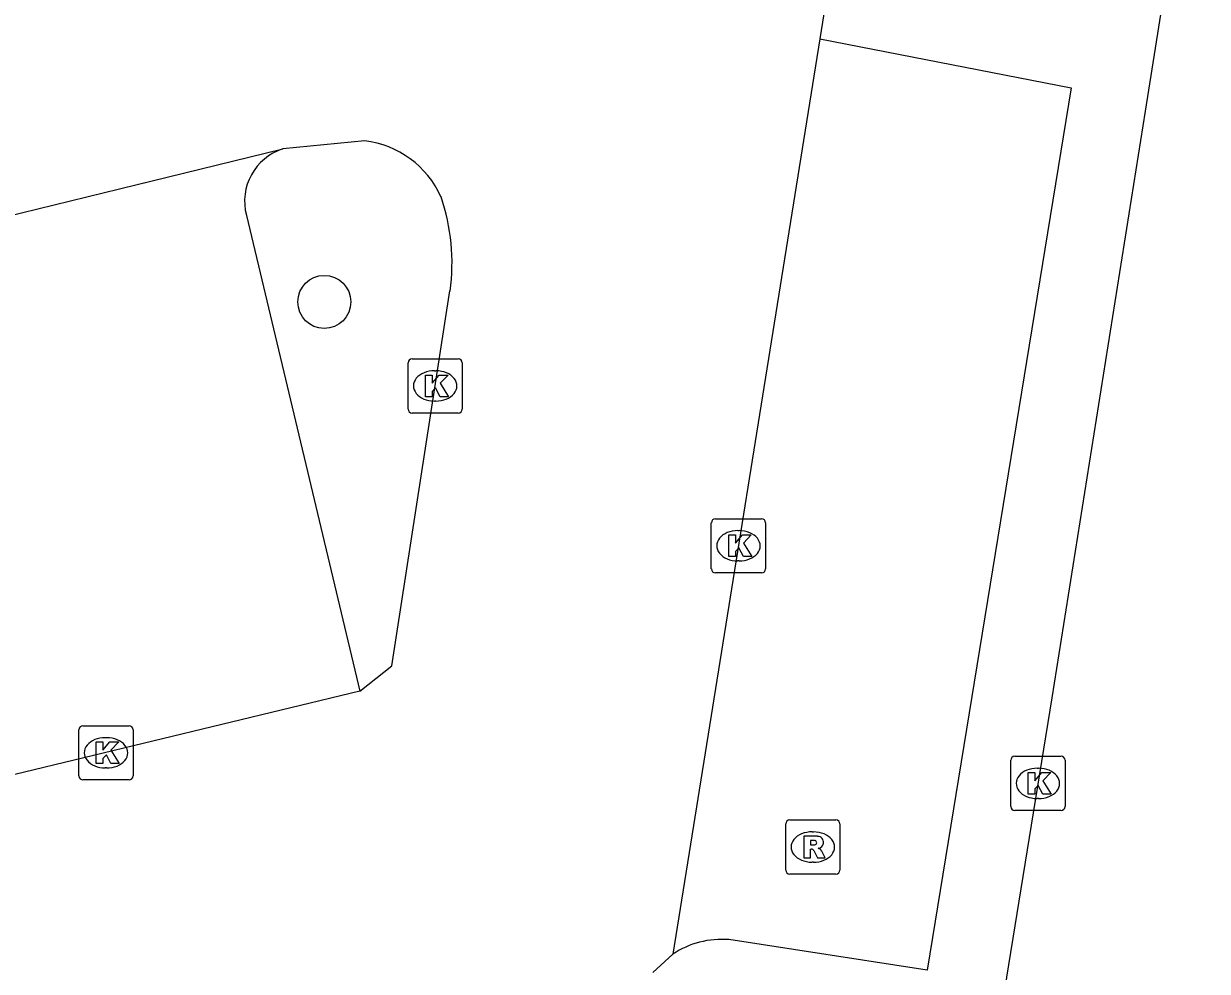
# Model space of a CAD drawing. Extents: x 158038 to 159242, y 380133 to 381214.
# Drawn here: x 158585.37 to 158607.21, y 381092.16 to 381109.65 of the extents above; entities that cross this region are included whole.
import ezdxf

# ---------------------------------------------------------------- set-up
doc = ezdxf.new("R2010")
doc.units = 0
for name, color, linetype in [('IMGEO_Boom', 7, 'Continuous'), ('IMGEO_Kolk', 7, 'Continuous'), ('IMGEO_Parkeervlak_open', 7, 'Continuous'), ('IMGEO_Rijbaan_lokaal_open', 7, 'Continuous'), ('IMGEO_Rioolput', 7, 'Continuous'), ('IMGEO_Voetpad_open', 7, 'Continuous')]:
    doc.layers.add(name, color=color, linetype=linetype)

msp = doc.modelspace()

# ---------------------------------------------------------------- linework, layer by layer
at = {"layer": 'IMGEO_Boom'}
msp.add_circle((158590.918, 381104.513), 0.489, dxfattribs=at)
at = {"layer": 'IMGEO_Kolk'}
for p, q in [((158592.463, 381102.537), (158592.463, 381103.389)), ((158592.538, 381103.463), (158593.39, 381103.463)), ((158593.464, 381103.389), (158593.464, 381102.537)), ((158592.951, 381103.243), (158592.976, 381103.243)), ((158592.974, 381102.683), (158592.949, 381102.683)), ((158593.39, 381102.463), (158592.538, 381102.463)), ((158598.059, 381099.587), (158598.059, 381100.439)), ((158598.134, 381100.513), (158598.986, 381100.513)), ((158599.06, 381100.439), (158599.06, 381099.587)), ((158598.547, 381100.293), (158598.572, 381100.293)), ((158598.57, 381099.733), (158598.545, 381099.733)), ((158598.986, 381099.513), (158598.134, 381099.513)), ((158586.389, 381095.767), (158586.389, 381096.619)), ((158586.464, 381096.693), (158587.316, 381096.693)), ((158587.39, 381096.619), (158587.39, 381095.767)), ((158586.877, 381096.473), (158586.902, 381096.473)), ((158603.584, 381095.203), (158603.584, 381096.055)), ((158603.659, 381096.129), (158604.511, 381096.129)), ((158604.585, 381096.055), (158604.585, 381095.203)), ((158586.9, 381095.913), (158586.875, 381095.913)), ((158604.072, 381095.909), (158604.097, 381095.909)), ((158587.316, 381095.693), (158586.464, 381095.693)), ((158604.095, 381095.349), (158604.07, 381095.349)), ((158604.511, 381095.129), (158603.659, 381095.129))]:
    msp.add_line(p, q, dxfattribs=at)
for points in [[(158592.463, 381102.537), (158592.463, 381103.389)], [(158592.538, 381103.463), (158593.39, 381103.463)], [(158593.464, 381103.389), (158593.464, 381102.537)], [(158592.784, 381103.163), (158592.907, 381103.163), (158592.907, 381103.012), (158593.037, 381103.163), (158593.201, 381103.163), (158593.055, 381103.012), (158593.208, 381102.763), (158593.056, 381102.763), (158592.971, 381102.927), (158592.907, 381102.86), (158592.907, 381102.763), (158592.784, 381102.763), (158592.784, 381103.163)], [(158593.39, 381102.463), (158592.538, 381102.463)], [(158598.059, 381099.587), (158598.059, 381100.439)], [(158598.134, 381100.513), (158598.986, 381100.513)], [(158599.06, 381100.439), (158599.06, 381099.587)], [(158598.38, 381100.213), (158598.503, 381100.213), (158598.503, 381100.062), (158598.633, 381100.213), (158598.797, 381100.213), (158598.651, 381100.062), (158598.804, 381099.813), (158598.652, 381099.813), (158598.567, 381099.977), (158598.503, 381099.91), (158598.503, 381099.813), (158598.38, 381099.813), (158598.38, 381100.213)], [(158598.986, 381099.513), (158598.134, 381099.513)], [(158586.389, 381095.767), (158586.389, 381096.619)], [(158586.464, 381096.693), (158587.316, 381096.693)], [(158587.39, 381096.619), (158587.39, 381095.767)], [(158586.71, 381096.393), (158586.833, 381096.393), (158586.833, 381096.242), (158586.963, 381096.393), (158587.127, 381096.393), (158586.981, 381096.242), (158587.134, 381095.993), (158586.982, 381095.993), (158586.897, 381096.157), (158586.833, 381096.09), (158586.833, 381095.993), (158586.71, 381095.993), (158586.71, 381096.393)], [(158603.584, 381095.203), (158603.584, 381096.055)], [(158603.659, 381096.129), (158604.511, 381096.129)], [(158604.585, 381096.055), (158604.585, 381095.203)], [(158603.905, 381095.829), (158604.028, 381095.829), (158604.028, 381095.678), (158604.158, 381095.829), (158604.322, 381095.829), (158604.176, 381095.678), (158604.329, 381095.429), (158604.177, 381095.429), (158604.092, 381095.593), (158604.028, 381095.526), (158604.028, 381095.429), (158603.905, 381095.429), (158603.905, 381095.829)], [(158587.316, 381095.693), (158586.464, 381095.693)], [(158604.511, 381095.129), (158603.659, 381095.129)]]:
    msp.add_lwpolyline(points, dxfattribs=at)
for centre, start, end in [((158592.54, 381103.387), 91.552, 178.448), ((158592.54, 381103.387), 91.552, 178.448), ((158593.388, 381103.387), 1.552, 88.448), ((158593.388, 381103.387), 1.552, 88.448), ((158592.54, 381102.539), 181.552, 268.448), ((158592.54, 381102.539), 181.552, 268.448), ((158593.388, 381102.539), 271.552, 358.448), ((158593.388, 381102.539), 271.552, 358.448), ((158598.136, 381100.437), 91.552, 178.448), ((158598.136, 381100.437), 91.552, 178.448), ((158598.984, 381100.437), 1.552, 88.448), ((158598.984, 381100.437), 1.552, 88.448), ((158598.136, 381099.589), 181.552, 268.448), ((158598.136, 381099.589), 181.552, 268.448), ((158598.984, 381099.589), 271.552, 358.448), ((158598.984, 381099.589), 271.552, 358.448), ((158586.466, 381096.617), 91.552, 178.448), ((158586.466, 381096.617), 91.552, 178.448), ((158587.314, 381096.617), 1.552, 88.448), ((158587.314, 381096.617), 1.552, 88.448), ((158603.661, 381096.053), 91.552, 178.448), ((158603.661, 381096.053), 91.552, 178.448), ((158604.509, 381096.053), 1.552, 88.448), ((158604.509, 381096.053), 1.552, 88.448), ((158586.466, 381095.769), 181.552, 268.448), ((158586.466, 381095.769), 181.552, 268.448), ((158587.314, 381095.769), 271.552, 358.448), ((158587.314, 381095.769), 271.552, 358.448), ((158603.661, 381095.205), 181.552, 268.448), ((158603.661, 381095.205), 181.552, 268.448), ((158604.509, 381095.205), 271.552, 358.448), ((158604.509, 381095.205), 271.552, 358.448)]:
    msp.add_arc(centre, 0.0765, start, end, dxfattribs=at)
for centre, major_axis, ratio, start_param, end_param in [((158592.95, 381102.963), (-0.387, 0.002), 0.722429, 4.712389, 7.853982), ((158592.975, 381102.963), (-0.39, 0.002), 0.717154, 1.570796, 4.712389), ((158598.546, 381100.013), (-0.387, 0.002), 0.722429, 4.712389, 7.853982), ((158598.571, 381100.013), (-0.39, 0.002), 0.717154, 1.570796, 4.712389), ((158586.876, 381096.193), (-0.387, 0.002), 0.722429, 4.712389, 7.853982), ((158586.901, 381096.193), (-0.39, 0.002), 0.717154, 1.570796, 4.712389), ((158604.071, 381095.629), (-0.387, 0.002), 0.722429, 4.712389, 7.853982), ((158604.096, 381095.629), (-0.39, 0.002), 0.717154, 1.570796, 4.712389)]:
    msp.add_ellipse(centre, major_axis=major_axis, ratio=ratio, start_param=start_param, end_param=end_param, dxfattribs=at)
at = {"layer": 'IMGEO_Parkeervlak_open'}
msp.add_lwpolyline([(158589.481, 381106.111), (158591.576, 381097.332)], dxfattribs=at)
msp.add_arc((158590.464, 381106.37), 1.017, 107.771, 194.7402, dxfattribs=at)
at = {"layer": 'IMGEO_Rijbaan_lokaal_open'}
for points in [[(158601.134, 381116.072), (158600.059, 381109.371)], [(158607.211, 381115.249), (158606.064, 381108.035), (158604.343, 381097.209), (158603.508, 381092.054), (158603.485, 381091.892), (158603.352, 381091.233), (158603.161, 381090.589), (158602.914, 381089.964), (158602.611, 381089.364), (158602.256, 381088.793), (158601.852, 381088.256), (158601.49, 381087.822), (158599.942, 381086.266), (158599.82, 381086.17), (158599.069, 381085.638), (158598.274, 381085.175), (158597.44, 381084.785), (158596.576, 381084.471), (158595.686, 381084.236), (158579.816, 381080.39), (158577.538, 381079.869)], [(158600.059, 381109.371), (158597.35, 381092.479)], [(158591.576, 381097.332), (158580.11, 381094.563), (158577.789, 381104.313), (158590.154, 381107.338)], [(158591.664, 381107.484), (158590.154, 381107.338)], [(158591.576, 381097.332), (158592.162, 381097.8), (158593.237, 381104.715)], [(158597.35, 381092.479), (158596.978, 381092.138)]]:
    msp.add_lwpolyline(points, dxfattribs=at)
for centre, radius, start, end in [((158591.463, 381105.734), 1.761, 24.0835, 83.4512), ((158589.576, 381105.242), 3.699, 351.8059, 19.1059)]:
    msp.add_arc(centre, radius, start, end, dxfattribs=at)
at = {"layer": 'IMGEO_Rioolput'}
for p, q in [((158599.431, 381094.029), (158599.431, 381094.881)), ((158599.506, 381094.955), (158600.358, 381094.955)), ((158600.432, 381094.881), (158600.432, 381094.029)), ((158599.919, 381094.735), (158599.944, 381094.735)), ((158599.942, 381094.175), (158599.917, 381094.175)), ((158600.358, 381093.955), (158599.506, 381093.955))]:
    msp.add_line(p, q, dxfattribs=at)
for points in [[(158599.431, 381094.029), (158599.431, 381094.881)], [(158599.506, 381094.955), (158600.358, 381094.955)], [(158600.432, 381094.881), (158600.432, 381094.029)], [(158600.02, 381094.653), (158599.768, 381094.655), (158599.768, 381094.255)], [(158599.768, 381094.255), (158599.892, 381094.255), (158599.892, 381094.417), (158599.903, 381094.417)], [(158599.946, 381094.574), (158599.892, 381094.574), (158599.892, 381094.493)], [(158599.892, 381094.493), (158599.944, 381094.493)], [(158599.95, 381094.388), (158600.021, 381094.255), (158600.161, 381094.255), (158600.096, 381094.381)], [(158600.358, 381093.955), (158599.506, 381093.955)]]:
    msp.add_lwpolyline(points, dxfattribs=at)
for centre, radius, start, end in [((158599.508, 381094.879), 0.0765, 91.552, 178.448), ((158599.508, 381094.879), 0.0765, 91.552, 178.448), ((158600.356, 381094.879), 0.0765, 1.552, 88.448), ((158600.356, 381094.879), 0.0765, 1.552, 88.448), ((158600.019, 381094.543), 0.109, 350.3612, 89.416), ((158599.902, 381094.364), 0.0533, 26.0293, 88.6989), ((158599.928, 381094.682), 0.19, 274.7715, 282.9687), ((158599.952, 381094.478), 0.0964, 77.0061, 93.1865), ((158599.966, 381094.535), 0.0378, 276.6634, 79.6772), ((158600.017, 381094.543), 0.112, 277.5842, 350.9817), ((158600.001, 381094.328), 0.108, 29.5134, 73.7905), ((158599.508, 381094.031), 0.0765, 181.552, 268.448), ((158599.508, 381094.031), 0.0765, 181.552, 268.448), ((158600.356, 381094.031), 0.0765, 271.552, 358.448), ((158600.356, 381094.031), 0.0765, 271.552, 358.448)]:
    msp.add_arc(centre, radius, start, end, dxfattribs=at)
for centre, major_axis, ratio, start_param, end_param in [((158599.918, 381094.455), (-0.387, 0.002), 0.722429, 4.712389, 7.853982), ((158599.943, 381094.455), (-0.39, 0.002), 0.717154, 1.570796, 4.712389)]:
    msp.add_ellipse(centre, major_axis=major_axis, ratio=ratio, start_param=start_param, end_param=end_param, dxfattribs=at)
at = {"layer": 'IMGEO_Voetpad_open'}
msp.add_lwpolyline([(158600.059, 381109.371), (158604.7, 381108.465), (158602.043, 381092.184), (158598.381, 381092.746)], dxfattribs=at)
msp.add_arc((158598.252, 381091.12), 1.631, 85.463, 123.575, dxfattribs=at)

doc.saveas('drawing.dxf')
